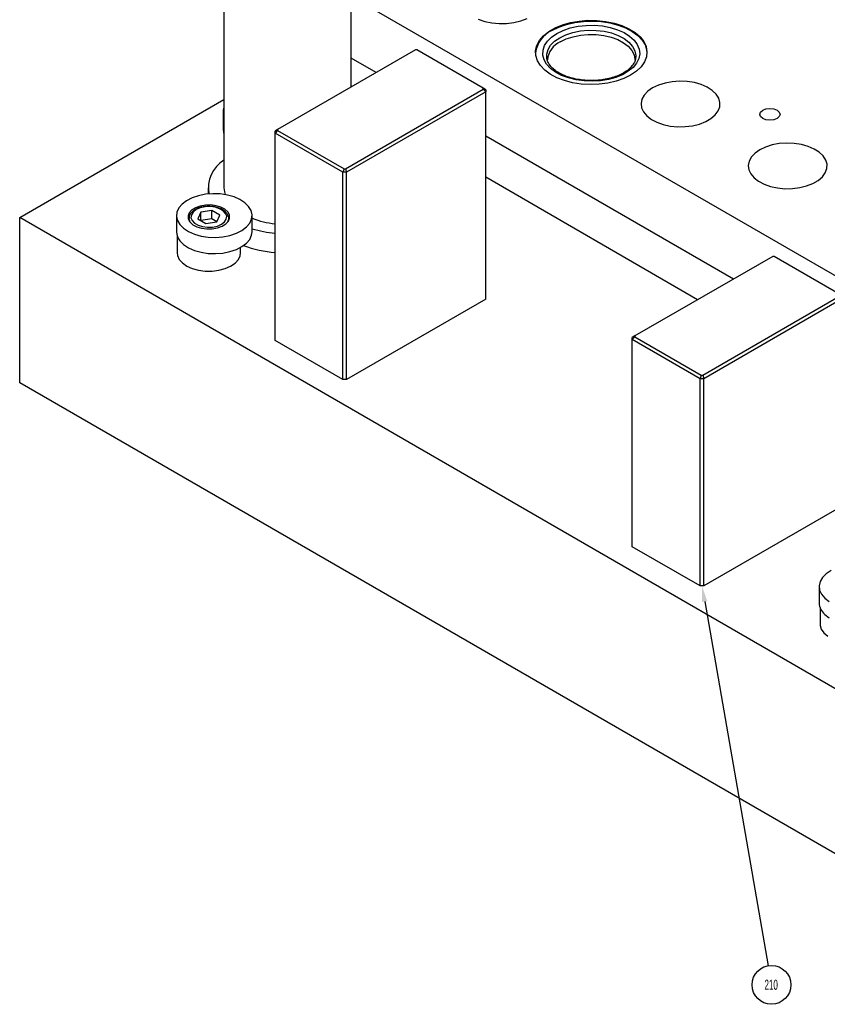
# Model space of a CAD drawing. Header units: inches. Extents: x 1880 to 2363, y -453 to -54.
# Tile 986 of 1056: x 2145 to 2153, y -278 to -268. Entities that reach past the tile are written whole.
import ezdxf

# ---------------------------------------------------------------- set-up
doc = ezdxf.new("R2010")
doc.units = ezdxf.units.IN
doc.header["$LTSCALE"] = 0.5
doc.header["$MEASUREMENT"] = 0
for name, color, linetype in [('DST-M-S', 53, 'Continuous'), ('PAD-M-S', 135, 'Continuous'), ('PBU-M-S', 8, 'Continuous'), ('SID-M-S', 105, 'Continuous'), ('SVF-M-S', 8, 'Continuous')]:
    doc.layers.add(name, color=color, linetype=linetype)
doc.styles.add('SLDTEXTSTYLE0', font='TXT', dxfattribs={"width": 0.595745})

msp = doc.modelspace()

# ---------------------------------------------------------------- linework, layer by layer
at = {"layer": 'DST-M-S', "linetype": 'Continuous', "lineweight": 25}
for p, q in [((2148.94343, -268.61294), (2147.57921, -269.40048)), ((2148.95807, -268.61294), (2148.94343, -268.61294)), ((2149.61518, -268.99228), (2148.95807, -268.61294)), ((2148.25097, -269.78828), (2149.61518, -269.00073)), ((2149.64018, -269.02712), (2148.26132, -269.82312)), ((2149.61518, -269.00073), (2149.61518, -268.99228)), ((2149.64018, -269.00671), (2149.61518, -268.99228)), ((2149.64018, -269.02712), (2149.61518, -269.00073)), ((2149.64018, -269.00671), (2149.64018, -269.02712)), ((2149.64018, -271.07664), (2149.64018, -269.02712)), ((2145.02631, -270.27044), (2147.04804, -269.10332)), ((2147.57921, -269.40048), (2147.55421, -269.41492)), ((2147.57921, -269.40894), (2147.55421, -269.43533)), ((2147.55421, -269.43533), (2147.55421, -269.41492)), ((2147.57921, -269.40048), (2147.57921, -269.40894)), ((2147.57921, -269.40894), (2148.23632, -269.78828)), ((2148.22597, -269.82312), (2147.55421, -269.43533)), ((2147.55421, -271.48485), (2147.55421, -269.43533)), ((2148.23632, -269.78828), (2148.22597, -269.82312)), ((2148.23632, -269.78828), (2148.25097, -269.78828)), ((2148.25097, -269.78828), (2148.26132, -269.82312)), ((2148.26132, -269.82312), (2148.22597, -269.82312)), ((2148.22597, -271.87264), (2148.22597, -269.82312)), ((2148.26132, -271.87264), (2148.26132, -269.82312)), ((2153.86514, -275.37299), (2145.02631, -270.27044)), ((2145.02631, -271.90352), (2145.02631, -270.27044)), ((2152.47896, -270.65396), (2151.11475, -271.4415)), ((2152.49361, -270.65396), (2152.47896, -270.65396)), ((2153.15071, -271.0333), (2152.49361, -270.65396)), ((2149.64018, -271.07664), (2148.26132, -271.87264)), ((2151.7865, -271.8293), (2153.15071, -271.04175)), ((2153.17571, -271.06814), (2151.79685, -271.86414)), ((2151.11475, -271.4415), (2151.08975, -271.45594)), ((2151.11475, -271.44996), (2151.08975, -271.47635)), ((2151.08975, -271.47635), (2151.08975, -271.45594)), ((2151.11475, -271.4415), (2151.11475, -271.44996)), ((2151.11475, -271.44996), (2151.77185, -271.8293)), ((2148.22597, -271.87264), (2147.55421, -271.48485)), ((2151.7615, -271.86414), (2151.08975, -271.47635)), ((2151.08975, -273.52587), (2151.08975, -271.47635)), ((2151.77185, -271.8293), (2151.7615, -271.86414)), ((2151.77185, -271.8293), (2151.7865, -271.8293)), ((2151.7865, -271.8293), (2151.79685, -271.86414)), ((2153.86514, -277.00607), (2145.02631, -271.90352)), ((2148.26132, -271.87264), (2148.22597, -271.87264)), ((2151.79685, -271.86414), (2151.7615, -271.86414)), ((2151.7615, -273.91366), (2151.7615, -271.86414)), ((2151.79685, -273.91366), (2151.79685, -271.86414)), ((2153.17571, -273.11766), (2151.79685, -273.91366)), ((2151.7615, -273.91366), (2151.08975, -273.52587)), ((2151.79685, -273.91366), (2151.7615, -273.91366))]:
    msp.add_line(p, q, dxfattribs=at)
at = {"layer": 'PAD-M-S', "linetype": 'Continuous', "lineweight": 25}
for p, q in [((2153.412, -271.02919), (2148.30788, -268.08264)), ((2149.56519, -268.30773), (2149.6286, -268.33004)), ((2149.6286, -268.33004), (2149.69818, -268.34502)), ((2149.69818, -268.34502), (2149.77141, -268.35213)), ((2149.77141, -268.35213), (2149.84565, -268.35111)), ((2149.84565, -268.35111), (2149.91822, -268.342)), ((2149.91822, -268.342), (2149.98648, -268.32512)), ((2149.98648, -268.32512), (2150.04799, -268.30109)), ((2150.39801, -268.36516), (2150.47737, -268.34228)), ((2150.47737, -268.34228), (2150.56206, -268.32704)), ((2150.56206, -268.32704), (2150.64988, -268.31985)), ((2150.64988, -268.31985), (2150.73857, -268.32088)), ((2150.73857, -268.32088), (2150.82582, -268.33011)), ((2150.82582, -268.33011), (2150.90937, -268.3473)), ((2150.90937, -268.3473), (2150.98707, -268.372)), ((2150.21147, -268.47284), (2150.26332, -268.4313)), ((2150.26332, -268.4313), (2150.32604, -268.39509)), ((2150.32604, -268.39509), (2150.39801, -268.36516)), ((2150.98707, -268.372), (2151.0569, -268.40359)), ((2151.0569, -268.40359), (2151.11704, -268.44122)), ((2151.11704, -268.44122), (2151.16595, -268.48394)), ((2150.14545, -268.56755), (2150.17184, -268.51866)), ((2150.17184, -268.51866), (2150.21147, -268.47284)), ((2151.16595, -268.48394), (2151.20236, -268.53064)), ((2151.20236, -268.53064), (2151.22531, -268.5801)), ((2150.13299, -268.61824), (2150.14545, -268.56755)), ((2150.13477, -268.66944), (2150.13299, -268.61824)), ((2151.22531, -268.5801), (2151.23423, -268.63105)), ((2151.23423, -268.63105), (2151.22888, -268.68216)), ((2148.55454, -268.83744), (2148.30788, -268.69505)), ((2150.15076, -268.71981), (2150.13477, -268.66944)), ((2150.18054, -268.76805), (2150.15076, -268.71981)), ((2151.20939, -268.73212), (2151.17627, -268.77962)), ((2151.22888, -268.68216), (2151.20939, -268.73212)), ((2150.22334, -268.8129), (2150.18054, -268.76805)), ((2150.27804, -268.85321), (2150.22334, -268.8129)), ((2151.13038, -268.82345), (2151.07291, -268.86245)), ((2151.17627, -268.77962), (2151.13038, -268.82345)), ((2150.34324, -268.88793), (2150.27804, -268.85321)), ((2150.41724, -268.91617), (2150.34324, -268.88793)), ((2150.49813, -268.93718), (2150.41724, -268.91617)), ((2150.92943, -268.92212), (2150.84714, -268.94124)), ((2151.00534, -268.89563), (2150.92943, -268.92212)), ((2151.07291, -268.86245), (2151.00534, -268.89563)), ((2151.48401, -268.92736), (2151.41328, -268.94042)), ((2151.55775, -268.92227), (2151.48401, -268.92736)), ((2151.63182, -268.92533), (2151.55775, -268.92227)), ((2151.70355, -268.93643), (2151.63182, -268.92533)), ((2150.58381, -268.95043), (2150.49813, -268.93718)), ((2150.67206, -268.95558), (2150.58381, -268.95043)), ((2150.7606, -268.95249), (2150.67206, -268.95558)), ((2150.84714, -268.94124), (2150.7606, -268.95249)), ((2151.24355, -269.02132), (2151.20796, -269.05894)), ((2151.29083, -268.98826), (2151.24355, -269.02132)), ((2151.3481, -268.96096), (2151.29083, -268.98826)), ((2151.41328, -268.94042), (2151.3481, -268.96096)), ((2151.77035, -268.95516), (2151.70355, -268.93643)), ((2151.8298, -268.98085), (2151.77035, -268.95516)), ((2151.87976, -269.01257), (2151.8298, -268.98085)), ((2151.91841, -269.04918), (2151.87976, -269.01257)), ((2151.18535, -269.09978), (2151.17653, -269.14235)), ((2151.20796, -269.05894), (2151.18535, -269.09978)), ((2151.94436, -269.08935), (2151.91841, -269.04918)), ((2151.95667, -269.13162), (2151.94436, -269.08935)), ((2151.17653, -269.14235), (2151.18183, -269.18511)), ((2151.18183, -269.18511), (2151.20105, -269.22652)), ((2151.20105, -269.22652), (2151.2335, -269.26508)), ((2151.90989, -269.25578), (2151.93912, -269.21637)), ((2151.93912, -269.21637), (2151.95491, -269.17448)), ((2151.95491, -269.17448), (2151.95667, -269.13162)), ((2152.35808, -269.22756), (2152.37986, -269.20874)), ((2152.37986, -269.20874), (2152.41247, -269.19616)), ((2152.41247, -269.19616), (2152.45093, -269.19175)), ((2152.45093, -269.19175), (2152.48939, -269.19616)), ((2152.48939, -269.19616), (2152.52199, -269.20874)), ((2152.52199, -269.20874), (2152.54378, -269.22756)), ((2151.2335, -269.26508), (2151.278, -269.2994)), ((2151.278, -269.2994), (2151.33295, -269.32824)), ((2151.75425, -269.34563), (2151.81575, -269.3216)), ((2151.81575, -269.3216), (2151.86826, -269.29129)), ((2151.86826, -269.29129), (2151.90989, -269.25578)), ((2152.35043, -269.24976), (2152.35808, -269.22756)), ((2152.35808, -269.27196), (2152.35043, -269.24976)), ((2152.37986, -269.29079), (2152.35808, -269.27196)), ((2152.41247, -269.30336), (2152.37986, -269.29079)), ((2152.45093, -269.30778), (2152.41247, -269.30336)), ((2152.48939, -269.30336), (2152.45093, -269.30778)), ((2152.52199, -269.29079), (2152.48939, -269.30336)), ((2152.54378, -269.27196), (2152.52199, -269.29079)), ((2152.54378, -269.22756), (2152.55143, -269.24976)), ((2152.55143, -269.24976), (2152.54378, -269.27196)), ((2151.33295, -269.32824), (2151.39636, -269.35055)), ((2151.39636, -269.35055), (2151.46594, -269.36553)), ((2151.46594, -269.36553), (2151.53918, -269.37264)), ((2151.53918, -269.37264), (2151.61342, -269.37162)), ((2151.61342, -269.37162), (2151.68598, -269.36251)), ((2151.68598, -269.36251), (2151.75425, -269.34563)), ((2152.09007, -270.87846), (2149.64018, -269.46417)), ((2152.35149, -269.60056), (2152.30421, -269.63362)), ((2152.40876, -269.57327), (2152.35149, -269.60056)), ((2152.47394, -269.55272), (2152.40876, -269.57327)), ((2152.54467, -269.53967), (2152.47394, -269.55272)), ((2152.61841, -269.53458), (2152.54467, -269.53967)), ((2152.69248, -269.53764), (2152.61841, -269.53458)), ((2152.76421, -269.54873), (2152.69248, -269.53764)), ((2152.83101, -269.56746), (2152.76421, -269.54873)), ((2152.89046, -269.59316), (2152.83101, -269.56746)), ((2152.94042, -269.62488), (2152.89046, -269.59316)), ((2152.24601, -269.71208), (2152.23719, -269.75465)), ((2152.26862, -269.67125), (2152.24601, -269.71208)), ((2152.30421, -269.63362), (2152.26862, -269.67125)), ((2152.97907, -269.66149), (2152.94042, -269.62488)), ((2153.00502, -269.70165), (2152.97907, -269.66149)), ((2153.01733, -269.74393), (2153.00502, -269.70165)), ((2152.23719, -269.75465), (2152.24249, -269.79741)), ((2152.24249, -269.79741), (2152.26171, -269.83882)), ((2152.99978, -269.82868), (2153.01557, -269.78679)), ((2153.01557, -269.78679), (2153.01733, -269.74393)), ((2152.26171, -269.83882), (2152.29416, -269.87738)), ((2152.29416, -269.87738), (2152.33866, -269.9117)), ((2152.87641, -269.93391), (2152.92892, -269.90359)), ((2152.92892, -269.90359), (2152.97055, -269.86809)), ((2152.97055, -269.86809), (2152.99978, -269.82868)), ((2152.33866, -269.9117), (2152.39361, -269.94054)), ((2152.39361, -269.94054), (2152.45702, -269.96286)), ((2152.45702, -269.96286), (2152.5266, -269.97784)), ((2152.5266, -269.97784), (2152.59984, -269.98495)), ((2152.59984, -269.98495), (2152.67408, -269.98393)), ((2152.67408, -269.98393), (2152.74665, -269.97481)), ((2152.74665, -269.97481), (2152.81491, -269.95794)), ((2152.81491, -269.95794), (2152.87641, -269.93391))]:
    msp.add_line(p, q, dxfattribs=at)
at = {"layer": 'PBU-M-S', "linetype": 'Continuous', "lineweight": 25}
for p, q in [((2148.55454, -268.83744), (2148.30788, -268.69505)), ((2152.09007, -270.87846), (2149.64018, -269.46417)), ((2151.73646, -271.0826), (2149.64018, -269.87244))]:
    msp.add_line(p, q, dxfattribs=at)
at = {"layer": 'SID-M-S'}
msp.add_line((2151.80597, -274.06734), (2152.43387, -277.66889), dxfattribs=at)
msp.add_circle((2152.46691, -277.8584), 0.19237, dxfattribs=at)
msp.add_solid([(2151.78036, -274.07181), (2151.77918, -273.91366), (2151.78036, -274.07181), (2151.83158, -274.06288)], dxfattribs=at)
at = {"layer": 'SVF-M-S', "linetype": 'Continuous', "lineweight": 25}
for p, q in [((2147.04804, -265.83132), (2147.04804, -269.9755)), ((2148.30788, -268.97983), (2148.30788, -265.83132)), ((2150.43689, -268.36096), (2150.51918, -268.34184)), ((2150.51918, -268.34184), (2150.60572, -268.33059)), ((2150.60572, -268.33059), (2150.69426, -268.3275)), ((2150.69426, -268.3275), (2150.78251, -268.33264)), ((2150.78251, -268.33264), (2150.8682, -268.3459)), ((2150.8682, -268.3459), (2150.94908, -268.36691)), ((2150.29342, -268.42063), (2150.36098, -268.38745)), ((2150.34376, -268.44969), (2150.406, -268.41939)), ((2150.36098, -268.38745), (2150.43689, -268.36096)), ((2150.406, -268.41939), (2150.47621, -268.39561)), ((2150.43189, -268.46281), (2150.50069, -268.44028)), ((2150.47621, -268.39561), (2150.55238, -268.37901)), ((2150.50069, -268.44028), (2150.57535, -268.4252)), ((2150.55238, -268.37901), (2150.63231, -268.37009)), ((2150.57535, -268.4252), (2150.65348, -268.41805)), ((2150.63231, -268.37009), (2150.71371, -268.36909)), ((2150.65348, -268.41805), (2150.73256, -268.41908)), ((2150.71371, -268.36909), (2150.79422, -268.37605)), ((2150.73256, -268.41908), (2150.81006, -268.42824)), ((2150.79422, -268.37605), (2150.87154, -268.39076)), ((2150.81006, -268.42824), (2150.88347, -268.44524)), ((2150.87154, -268.39076), (2150.94344, -268.41281)), ((2150.88347, -268.44524), (2150.95045, -268.46953)), ((2150.94344, -268.41281), (2151.00786, -268.44155)), ((2150.94908, -268.36691), (2151.02309, -268.39515)), ((2151.00786, -268.44155), (2151.06293, -268.47616)), ((2151.02309, -268.39515), (2151.08828, -268.42987)), ((2151.08828, -268.42987), (2151.14299, -268.47018)), ((2150.22133, -268.57012), (2150.25008, -268.52615)), ((2150.25008, -268.52615), (2150.29128, -268.48562)), ((2150.28144, -268.56685), (2150.32048, -268.52713)), ((2150.29128, -268.48562), (2150.34376, -268.44969)), ((2150.32048, -268.52713), (2150.37117, -268.49208)), ((2150.37117, -268.49208), (2150.43189, -268.46281)), ((2150.37693, -268.53314), (2150.43653, -268.50441)), ((2150.43653, -268.50441), (2150.50406, -268.48229)), ((2150.50406, -268.48229), (2150.57734, -268.46749)), ((2150.57734, -268.46749), (2150.65403, -268.46048)), ((2150.65403, -268.46048), (2150.73165, -268.46148)), ((2150.73165, -268.46148), (2150.80771, -268.47047)), ((2150.80771, -268.47047), (2150.87977, -268.48716)), ((2150.87977, -268.48716), (2150.94551, -268.51101)), ((2150.94551, -268.51101), (2151.00282, -268.54124)), ((2150.95045, -268.46953), (2151.00883, -268.50034)), ((2151.00282, -268.54124), (2151.04985, -268.5769)), ((2151.00883, -268.50034), (2151.05675, -268.53667)), ((2151.05675, -268.53667), (2151.09266, -268.57736)), ((2151.06293, -268.47616), (2151.10707, -268.51565)), ((2151.10707, -268.51565), (2151.13903, -268.55888)), ((2151.14299, -268.47018), (2151.18578, -268.51503)), ((2151.18578, -268.51503), (2151.21556, -268.56327)), ((2150.20414, -268.66326), (2150.20587, -268.61627)), ((2150.20587, -268.61627), (2150.22133, -268.57012)), ((2150.24294, -268.65505), (2150.25532, -268.60995)), ((2150.25532, -268.60995), (2150.28144, -268.56685)), ((2151.04985, -268.5769), (2151.0851, -268.61684)), ((2151.0851, -268.61684), (2151.10743, -268.65977)), ((2151.09266, -268.57736), (2151.11541, -268.62109)), ((2151.11541, -268.62109), (2151.12427, -268.66647)), ((2151.13903, -268.55888), (2151.15786, -268.6046)), ((2151.15786, -268.6046), (2151.16304, -268.6515)), ((2151.21556, -268.56327), (2151.23155, -268.61364)), ((2151.23155, -268.61364), (2151.2343, -268.64154)), ((2150.2162, -268.70974), (2150.20414, -268.66326)), ((2150.24168, -268.75437), (2150.2162, -268.70974)), ((2150.24472, -268.70071), (2150.24294, -268.65505)), ((2150.24538, -268.70394), (2150.24472, -268.70071)), ((2150.24682, -268.70994), (2150.24538, -268.70394)), ((2151.10743, -268.65977), (2151.11612, -268.70431)), ((2151.11612, -268.70431), (2151.11623, -268.70992)), ((2151.12427, -268.66647), (2151.12033, -268.70662)), ((2151.15442, -268.69824), (2151.13224, -268.74346)), ((2151.16304, -268.6515), (2151.15442, -268.69824)), ((2150.27987, -268.79588), (2150.24168, -268.75437)), ((2150.32966, -268.83306), (2150.27987, -268.79588)), ((2150.38962, -268.86486), (2150.32966, -268.83306)), ((2151.05013, -268.82423), (2150.99256, -268.85747)), ((2151.09714, -268.78586), (2151.05013, -268.82423)), ((2151.13224, -268.74346), (2151.09714, -268.78586)), ((2150.45802, -268.89034), (2150.38962, -268.86486)), ((2150.5329, -268.90879), (2150.45802, -268.89034)), ((2150.6121, -268.91966), (2150.5329, -268.90879)), ((2150.69335, -268.92265), (2150.6121, -268.91966)), ((2150.7743, -268.91767), (2150.69335, -268.92265)), ((2150.85264, -268.90487), (2150.7743, -268.91767)), ((2150.92609, -268.8846), (2150.85264, -268.90487)), ((2150.99256, -268.85747), (2150.92609, -268.8846)), ((2147.03979, -269.2319), (2147.03979, -269.39264)), ((2147.03979, -269.39264), (2147.04519, -269.42919)), ((2147.04519, -269.42919), (2147.04804, -269.43772)), ((2146.89056, -269.9755), (2146.89056, -270.0376)), ((2147.04804, -269.9755), (2147.052, -270.01622)), ((2146.67817, -270.10359), (2146.63377, -270.13727)), ((2146.73311, -270.07556), (2146.67817, -270.10359)), ((2146.79646, -270.05425), (2146.73311, -270.07556)), ((2146.86579, -270.04048), (2146.79646, -270.05425)), ((2146.93845, -270.03479), (2146.86579, -270.04048)), ((2147.01163, -270.0374), (2146.93845, -270.03479)), ((2147.08253, -270.04819), (2147.01163, -270.0374)), ((2147.052, -270.01622), (2147.05921, -270.04368)), ((2147.14841, -270.06676), (2147.08253, -270.04819)), ((2147.20676, -270.09239), (2147.14841, -270.06676)), ((2147.25532, -270.1241), (2147.20676, -270.09239)), ((2146.6016, -270.17531), (2146.58291, -270.21623)), ((2146.63377, -270.13727), (2146.6016, -270.17531)), ((2146.72999, -270.19564), (2146.70474, -270.22317)), ((2146.76671, -270.17282), (2146.72999, -270.19564)), ((2146.7732, -270.19244), (2146.74298, -270.21574)), ((2146.81242, -270.15627), (2146.76671, -270.17282)), ((2146.81356, -270.17499), (2146.7732, -270.19244)), ((2146.86399, -270.14711), (2146.81242, -270.15627)), ((2146.86081, -270.16482), (2146.81356, -270.17499)), ((2146.91111, -270.16274), (2146.86081, -270.16482)), ((2146.91792, -270.14596), (2146.86399, -270.14711)), ((2146.96038, -270.16893), (2146.91111, -270.16274)), ((2146.97051, -270.15292), (2146.91792, -270.14596)), ((2147.00464, -270.18288), (2146.96038, -270.16893)), ((2147.0182, -270.16749), (2146.97051, -270.15292)), ((2147.0403, -270.20346), (2147.00464, -270.18288)), ((2147.05773, -270.1887), (2147.0182, -270.16749)), ((2147.0864, -270.21508), (2147.05773, -270.1887)), ((2147.29223, -270.16068), (2147.25532, -270.1241)), ((2147.31607, -270.2007), (2147.29223, -270.16068)), ((2147.32593, -270.24265), (2147.31607, -270.2007)), ((2146.57815, -270.25056), (2146.57815, -270.4113)), ((2146.58291, -270.21623), (2146.5784, -270.25848)), ((2146.5784, -270.25848), (2146.58826, -270.30042)), ((2146.70474, -270.22317), (2146.69269, -270.25353)), ((2146.69269, -270.25353), (2146.69467, -270.28466)), ((2146.69467, -270.28466), (2146.71054, -270.31443)), ((2146.70162, -270.28083), (2146.70162, -270.30114)), ((2146.70165, -270.27887), (2146.70173, -270.28471)), ((2146.70173, -270.28471), (2146.71018, -270.31397)), ((2146.72535, -270.24302), (2146.72176, -270.27205)), ((2146.72176, -270.27205), (2146.73247, -270.3005)), ((2146.74298, -270.21574), (2146.72535, -270.24302)), ((2146.81811, -270.21836), (2146.78869, -270.28174)), ((2146.78869, -270.28174), (2146.86905, -270.32813)), ((2146.92789, -270.20138), (2146.81811, -270.21836)), ((2146.81811, -270.29872), (2146.81811, -270.21836)), ((2146.92789, -270.28175), (2146.81812, -270.29873)), ((2147.00825, -270.24778), (2146.92789, -270.20138)), ((2146.92789, -270.28175), (2146.92789, -270.20138)), ((2146.97882, -270.31115), (2146.92789, -270.28175)), ((2146.97883, -270.31115), (2147.00825, -270.24778)), ((2147.06446, -270.22901), (2147.0403, -270.20346)), ((2147.05396, -270.31377), (2147.07159, -270.2865)), ((2147.07518, -270.25746), (2147.06446, -270.22901)), ((2147.07159, -270.2865), (2147.07518, -270.25746)), ((2147.10227, -270.24485), (2147.0864, -270.21508)), ((2147.08676, -270.31397), (2147.09429, -270.29245)), ((2147.0922, -270.30635), (2147.10425, -270.27598)), ((2147.09429, -270.29245), (2147.09516, -270.28544)), ((2147.09516, -270.28544), (2147.09532, -270.28083)), ((2147.09532, -270.30114), (2147.09532, -270.28083)), ((2147.10425, -270.27598), (2147.10227, -270.24485)), ((2147.30273, -270.32582), (2147.32142, -270.28489)), ((2147.32142, -270.28489), (2147.32593, -270.24265)), ((2147.32618, -270.4113), (2147.32618, -270.25056)), ((2146.58826, -270.30042), (2146.6121, -270.34045)), ((2146.6121, -270.34045), (2146.64901, -270.37702)), ((2146.64901, -270.37702), (2146.69757, -270.40873)), ((2146.71054, -270.31443), (2146.73921, -270.34082)), ((2146.73247, -270.3005), (2146.75664, -270.32605)), ((2146.73921, -270.34082), (2146.77874, -270.36202)), ((2146.75664, -270.32605), (2146.7923, -270.34663)), ((2146.77874, -270.36202), (2146.82643, -270.3766)), ((2146.7923, -270.34663), (2146.83656, -270.36058)), ((2146.82643, -270.3766), (2146.87902, -270.38355)), ((2146.83656, -270.36058), (2146.88583, -270.36677)), ((2146.86905, -270.32813), (2146.97883, -270.31115)), ((2146.87902, -270.38355), (2146.93295, -270.38241)), ((2146.88583, -270.36677), (2146.93613, -270.36469)), ((2146.93295, -270.38241), (2146.98452, -270.37325)), ((2146.93613, -270.36469), (2146.98338, -270.35452)), ((2146.98338, -270.35452), (2147.02374, -270.33708)), ((2146.98452, -270.37325), (2147.03023, -270.35669)), ((2147.02374, -270.33708), (2147.05396, -270.31377)), ((2147.03023, -270.35669), (2147.06695, -270.33387)), ((2147.06695, -270.33387), (2147.0922, -270.30635)), ((2147.22615, -270.39754), (2147.27056, -270.36386)), ((2147.27056, -270.36386), (2147.30273, -270.32582)), ((2146.58351, -270.44773), (2146.58351, -270.61838)), ((2146.69757, -270.40873), (2146.75592, -270.43437)), ((2146.75592, -270.43437), (2146.8218, -270.45294)), ((2146.8218, -270.45294), (2146.8927, -270.46373)), ((2146.8927, -270.46373), (2146.96588, -270.46633)), ((2146.96588, -270.46633), (2147.03853, -270.46064)), ((2147.03853, -270.46064), (2147.10787, -270.44688)), ((2147.10787, -270.44688), (2147.17122, -270.42557)), ((2147.17122, -270.42557), (2147.22615, -270.39754)), ((2147.27056, -270.52459), (2147.30273, -270.48656)), ((2147.30273, -270.48656), (2147.32142, -270.44563)), ((2147.32142, -270.44563), (2147.32618, -270.4113)), ((2146.6121, -270.50119), (2146.64901, -270.53776)), ((2146.64901, -270.53776), (2146.69757, -270.56947)), ((2146.69757, -270.56947), (2146.75592, -270.5951)), ((2147.10787, -270.60761), (2147.17122, -270.58631)), ((2147.17122, -270.58631), (2147.22615, -270.55827)), ((2147.21343, -270.61838), (2147.21343, -270.5658)), ((2147.22615, -270.55827), (2147.27056, -270.52459)), ((2146.58351, -270.61838), (2146.58746, -270.64708)), ((2146.58746, -270.64708), (2146.60542, -270.68501)), ((2146.60542, -270.68501), (2146.63709, -270.71982)), ((2146.75592, -270.5951), (2146.8218, -270.61368)), ((2146.8218, -270.61368), (2146.8927, -270.62447)), ((2146.8927, -270.62447), (2146.96588, -270.62707)), ((2146.96588, -270.62707), (2147.03853, -270.62138)), ((2147.03853, -270.62138), (2147.10787, -270.60761)), ((2147.15846, -270.72101), (2147.1906, -270.68634)), ((2147.1906, -270.68634), (2147.20908, -270.6485)), ((2147.20908, -270.6485), (2147.21343, -270.61838)), ((2146.63709, -270.71982), (2146.68097, -270.74988)), ((2146.68097, -270.74988), (2146.73503, -270.7738)), ((2146.73503, -270.7738), (2146.79673, -270.79045)), ((2146.99786, -270.79091), (2147.05978, -270.77454)), ((2147.05978, -270.77454), (2147.11416, -270.75087)), ((2147.11416, -270.75087), (2147.15846, -270.72101)), ((2146.79673, -270.79045), (2146.86318, -270.79905)), ((2146.86318, -270.79905), (2146.93129, -270.79921)), ((2146.93129, -270.79921), (2146.99786, -270.79091)), ((2153.00993, -273.79403), (2152.97292, -273.83057)), ((2153.05857, -273.76236), (2153.00993, -273.79403)), ((2152.94897, -273.87057), (2152.93901, -273.91251)), ((2152.97292, -273.83057), (2152.94897, -273.87057)), ((2152.93873, -273.92075), (2152.93873, -274.08148)), ((2152.93901, -273.91251), (2152.9434, -273.95476)), ((2152.9434, -273.95476), (2152.96199, -273.9957)), ((2152.96199, -273.9957), (2152.99406, -274.03376)), ((2152.99406, -274.03376), (2153.03838, -274.06748)), ((2152.94747, -274.12788), (2152.94747, -274.29221)), ((2152.99406, -274.1945), (2153.03838, -274.22822)), ((2152.94747, -274.29221), (2152.9481, -274.30373)), ((2152.9481, -274.30373), (2152.95974, -274.34247)), ((2152.95974, -274.34247), (2152.98553, -274.37886)), ((2152.98553, -274.37886), (2153.02427, -274.41119))]:
    msp.add_line(p, q, dxfattribs=at)
for centre, radius, start, end in [((2150.41183, -268.67655), 0.28199, 114.830302, 172.868074), ((2150.46565, -268.73069), 0.21656, 114.184435, 174.495424), ((2147.16811, -269.2319), 0.12826, 159.418588, 200.581412), ((2147.22578, -269.98355), 0.33231, 122.33442, 189.245372), ((2147.65422, -269.41568), 0.92182, 249.154074, 263.772133), ((2147.66498, -269.18971), 1.23966, 254.13925, 264.873668), ((2146.71923, -270.40937), 0.1411, 180.785506, 220.599066), ((2147.65588, -269.4385), 1.18317, 249.565023, 265.070771), ((2153.09437, -274.07534), 0.15575, 182.259621, 229.908906)]:
    msp.add_arc(centre, radius, start, end, dxfattribs=at)
for points, knots in [([(2151.11907, -268.70612), (2151.11845, -268.71039), (2151.11618, -268.72598), (2151.10068, -268.75418), (2151.07234, -268.78955), (2151.03147, -268.82315), (2150.98131, -268.85275), (2150.92274, -268.87757), (2150.85736, -268.8968), (2150.7869, -268.90979), (2150.71338, -268.91608), (2150.63893, -268.91542), (2150.56574, -268.90783), (2150.49597, -268.89358), (2150.43169, -268.87319), (2150.37475, -268.84744), (2150.32684, -268.81734), (2150.28883, -268.78413), (2150.2627, -268.74919), (2150.24924, -268.72391), (2150.24746, -268.71061), (2150.24723, -268.70891)], [0, 0, 0, 0, 0.0209664, 0.0767016, 0.1359809, 0.1935179, 0.2504866, 0.307398, 0.364436, 0.4216468, 0.4789932, 0.5364094, 0.5938187, 0.6511211, 0.7082397, 0.7651077, 0.8216968, 0.8780913, 0.9345298, 0.9916719, 1, 1, 1, 1]), ([(2146.76335, -270.19146), (2146.75712, -270.19537), (2146.739, -270.20671), (2146.71781, -270.22902), (2146.70335, -270.25531), (2146.70328, -270.27209), (2146.70326, -270.27866)], [0, 0, 0, 0, 0.17672703, 0.51329242, 0.80935226, 1, 1, 1, 1]), ([(2146.84107, -270.16496), (2146.8351, -270.16582), (2146.81298, -270.16904), (2146.78687, -270.17893), (2146.76884, -270.18854), (2146.76335, -270.19146)], [0, 0, 0, 0, 0.2043943, 0.7576381, 1, 1, 1, 1]), ([(2147.09492, -270.28639), (2147.09502, -270.28603), (2147.09772, -270.27538), (2147.09185, -270.25355), (2147.07644, -270.22483), (2147.04945, -270.19989), (2147.01333, -270.1797), (2146.96934, -270.16543), (2146.92086, -270.15855), (2146.87668, -270.15813), (2146.85099, -270.16305), (2146.84107, -270.16496)], [0, 0, 0, 0, 0.0044009, 0.1295137, 0.2526128, 0.3795604, 0.512071, 0.646756, 0.7812039, 0.9154424, 1, 1, 1, 1])]:
    msp.add_open_spline(points, degree=3, knots=knots, dxfattribs=at)

# ---------------------------------------------------------------- texts
at = {"layer": 'SID-M-S', "insert": (2152.46388, -277.8073), "char_height": 0.1, "attachment_point": 2, "style": 'SLDTEXTSTYLE0'}
msp.add_mtext('210', dxfattribs=at)

doc.saveas('drawing.dxf')
